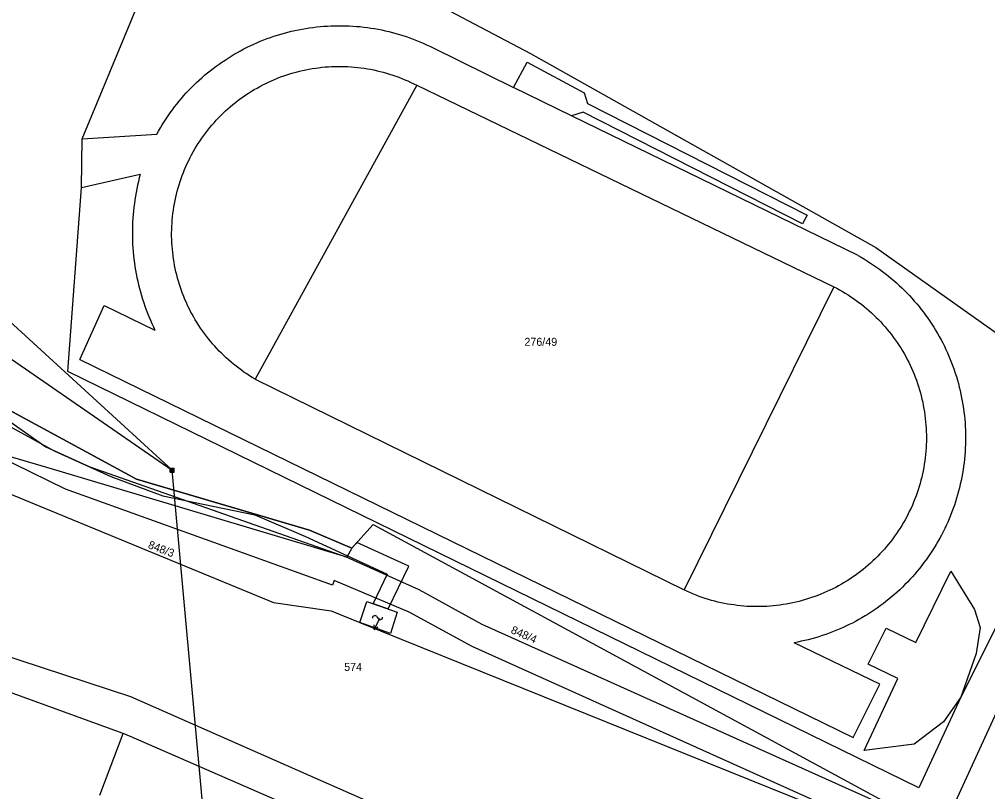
# Model space of a CAD drawing. Extents: x -745926 to -742978, y -968282 to -965689.
# Drawn here: x -745042.6 to -744921.6, y -967013.4 to -966916.9 of the extents above; entities that cross this region are included whole.
import ezdxf

# ---------------------------------------------------------------- set-up
doc = ezdxf.new("R2010")
doc.units = 0
for name, color, linetype in [('Hranice parcel', 7, 'Continuous'), ('Parcelní čísla', 7, 'Continuous'), ('Pop  PČ popisy', 7, 'Continuous'), ('Poz předměty', 7, 'Continuous'), ('Vnitřní kresba', 7, 'Continuous'), ('Věcná břemena k části', 7, 'Continuous'), ('Značky budov', 7, 'Continuous')]:
    doc.layers.add(name, color=color, linetype=linetype)

msp = doc.modelspace()

# ---------------------------------------------------------------- linework, layer by layer
at = {"layer": 'Hranice parcel'}
for p, q in [((-745036.82, -966975.61), (-745047.01, -966970.59)), ((-745033.81, -966972.82), (-745001.7, -966984.1)), ((-745001.06, -966982.98), (-744998.41, -966980.03)), ((-744998.41, -966980.03), (-744934.23, -967014.78)), ((-745001.06, -966982.98), (-745001.7, -966984.1)), ((-745001.7, -966984.1), (-744992.7, -966988.15)), ((-744919.57, -967025.15), (-744986.01, -966995.28)), ((-745029.61, -967006.14), (-745057.77, -966995.9)), ((-745032.56, -967013.86), (-745029.61, -967006.14))]:
    msp.add_line(p, q, dxfattribs=at)
for points in [[(-744995.98, -966914.33), (-744995.01, -966912.52), (-744978.74, -966921.14), (-744935.57, -966945.39), (-744906.97, -966965.7), (-744924.97, -967001.59), (-744930.23, -967012.94), (-745036.56, -966960.9), (-745034.85, -966937.91), (-745034.73, -966931.79), (-745022.32, -966901.86), (-744995.98, -966914.33)], [(-745136.09, -966923.85), (-745134.18, -966924.5), (-745107.69, -966946.26), (-745077.36, -966962.35), (-745010.83, -966989.75), (-745003.64, -966990.81), (-745000.04, -966992.26), (-744938.71, -967017.01), (-744928.65, -967021.36), (-744919.57, -967025.15)], [(-745077.92, -966950.32), (-745057.55, -966960.95), (-745054.17, -966961.6), (-745044.49, -966966.63), (-745039.27, -966970.3), (-745033.81, -966972.82)], [(-745047.86, -966963.56), (-745027.98, -966974.34), (-745006.33, -966980.73), (-745001.06, -966982.98)], [(-744926.76, -967017.13), (-744921.69, -967006.03), (-744902.83, -966965.15), (-744891.4, -966970.91)], [(-745001.7, -966984.1), (-745038.45, -966973.1), (-745047.01, -966970.59)], [(-744986.01, -966995.28), (-744993.9, -966990.95), (-745003.26, -966987.02), (-745003.47, -966987.58), (-745036.82, -966975.61)], [(-744992.7, -966988.15), (-744984.83, -966992.45), (-744905.6, -967028.07), (-744873.76, -967041.08), (-744843.47, -967056.4), (-744833.97, -967061.97), (-744811.2, -967078.96)], [(-745000.04, -966992.26), (-744999.17, -966989.64), (-744995.37, -966990.95), (-744996.21, -966993.62), (-745000.04, -966992.26)], [(-745003.5, -967017.5), (-745028.62, -967006.57), (-745029.61, -967006.14)]]:
    msp.add_lwpolyline(points, dxfattribs=at)
at = {"layer": 'Pop  PČ popisy'}
for p, q in [((-744997.59, -966991.78), (-744998.25, -966993.13)), ((-744998.25, -966993.13), (-744998.25, -966992.57)), ((-744998.25, -966993.13), (-744997.8, -966992.79))]:
    msp.add_line(p, q, dxfattribs=at)
at = {"layer": 'Poz předměty'}
for p, q in [((-745060.52, -966947.69), (-745023.5, -966973.23)), ((-745023.5, -966973.23), (-745046.39, -966952.29)), ((-745023.75, -966972.98), (-745023.25, -966972.98)), ((-745023.75, -966973.48), (-745023.75, -966972.98)), ((-745023.75, -966973.08), (-745023.25, -966973.08)), ((-745023.75, -966973.18), (-745023.25, -966973.18)), ((-745023.75, -966973.28), (-745023.25, -966973.28)), ((-745023.75, -966973.38), (-745023.25, -966973.38)), ((-745023.75, -966973.48), (-745023.25, -966973.48)), ((-745023.65, -966973.48), (-745023.65, -966972.98)), ((-745023.55, -966973.48), (-745023.55, -966972.98)), ((-745016.6, -967048.74), (-745023.5, -966973.23)), ((-745023.45, -966973.48), (-745023.45, -966972.98)), ((-745023.35, -966973.48), (-745023.35, -966972.98)), ((-745023.25, -966973.48), (-745023.25, -966972.98))]:
    msp.add_line(p, q, dxfattribs=at)
at = {"layer": 'Vnitřní kresba'}
for p, q in [((-744990.9, -966920.44), (-744980.87, -966925.39)), ((-744980.87, -966925.39), (-744979.13, -966922.22)), ((-744979.13, -966922.22), (-744972.02, -966926.07)), ((-744992.95, -966925.11), (-745013.15, -966961.83)), ((-744992.95, -966925.11), (-744940.83, -966950.3)), ((-744973.59, -966928.95), (-744980.87, -966925.39)), ((-744972.02, -966926.07), (-744971.61, -966927.38)), ((-744971.61, -966927.38), (-744944.16, -966941.37)), ((-744972.16, -966928.46), (-744973.59, -966928.95)), ((-744937.8, -966946.4), (-744973.59, -966928.95)), ((-744944.73, -966942.42), (-744972.16, -966928.46)), ((-745034.73, -966931.79), (-745025.43, -966931.24)), ((-745034.85, -966937.91), (-745027.49, -966936.23)), ((-744944.16, -966941.37), (-744944.73, -966942.42)), ((-744940.83, -966950.3), (-744959.55, -966988.19)), ((-745035.06, -966959.38), (-745032.01, -966952.65)), ((-745032.01, -966952.65), (-745025.65, -966955.73)), ((-745035.06, -966959.38), (-744938.43, -967006.64)), ((-745013.15, -966961.83), (-744959.55, -966988.19)), ((-744930.59, -966994.74), (-744926.21, -966985.86)), ((-744926.21, -966985.86), (-744923.25, -966990.62)), ((-744923.25, -966990.62), (-744922.56, -966992.87)), ((-745056.58, -966992.37), (-745028.7, -967001.52)), ((-744936.55, -966997.46), (-744934.3, -966992.97)), ((-744934.3, -966992.97), (-744930.59, -966994.74)), ((-744922.56, -966992.87), (-744923.06, -966996.15)), ((-744935.08, -966999.98), (-744945.79, -966994.79)), ((-744923.06, -966996.15), (-744924.97, -967001.59)), ((-744932.83, -966999.27), (-744936.55, -966997.46)), ((-744938.43, -967006.64), (-744935.08, -966999.98)), ((-744937.03, -967008.27), (-744932.83, -966999.27)), ((-745028.7, -967001.52), (-744986.61, -967020.05)), ((-744924.97, -967001.59), (-744927.11, -967004.66)), ((-744927.11, -967004.66), (-744930.79, -967007.48)), ((-744930.79, -967007.48), (-744937.03, -967008.27))]:
    msp.add_line(p, q, dxfattribs=at)
for points in [[(-745025.43, -966931.24), (-745025.21, -966930.84), (-745024.98, -966930.45), (-745024.75, -966930.06), (-745024.51, -966929.67), (-745024.26, -966929.29), (-745024, -966928.92), (-745023.74, -966928.54), (-745023.47, -966928.18), (-745023.2, -966927.81), (-745022.92, -966927.46), (-745022.63, -966927.1), (-745022.34, -966926.76), (-745022.04, -966926.41), (-745021.74, -966926.08), (-745021.43, -966925.74), (-745021.11, -966925.42), (-745020.79, -966925.09), (-745020.46, -966924.78), (-745020.13, -966924.47), (-745019.79, -966924.17), (-745019.45, -966923.87), (-745019.1, -966923.58), (-745018.74, -966923.29), (-745018.38, -966923.01), (-745018.02, -966922.74), (-745017.65, -966922.47), (-745017.28, -966922.21), (-745016.9, -966921.96), (-745016.52, -966921.71), (-745016.13, -966921.47), (-745015.74, -966921.24), (-745015.35, -966921.01), (-745014.95, -966920.79), (-745014.55, -966920.58), (-745014.15, -966920.37), (-745013.74, -966920.18), (-745013.32, -966919.98), (-745012.91, -966919.8), (-745012.49, -966919.62), (-745012.07, -966919.45), (-745011.64, -966919.29), (-745011.21, -966919.14), (-745010.78, -966918.99), (-745010.35, -966918.85), (-745009.92, -966918.72), (-745009.48, -966918.59), (-745009.04, -966918.48), (-745008.6, -966918.37), (-745008.16, -966918.27), (-745007.71, -966918.17), (-745007.26, -966918.09), (-745006.82, -966918.01), (-745006.37, -966917.94), (-745005.92, -966917.88), (-745005.46, -966917.82), (-745005.01, -966917.78), (-745004.56, -966917.74), (-745004.1, -966917.71), (-745003.65, -966917.69), (-745003.2, -966917.67), (-745002.74, -966917.67), (-745002.29, -966917.67), (-745001.83, -966917.68), (-745001.38, -966917.69), (-745000.92, -966917.72), (-745000.47, -966917.75), (-745000.02, -966917.79), (-744999.57, -966917.84), (-744999.11, -966917.9), (-744998.67, -966917.96), (-744998.22, -966918.04), (-744997.77, -966918.11), (-744997.32, -966918.2), (-744996.88, -966918.3), (-744996.44, -966918.4), (-744995.99, -966918.52), (-744995.56, -966918.63), (-744995.12, -966918.76), (-744994.69, -966918.9), (-744994.25, -966919.04), (-744993.82, -966919.19), (-744993.4, -966919.34), (-744992.97, -966919.51), (-744992.55, -966919.68), (-744992.13, -966919.86), (-744991.72, -966920.05), (-744991.31, -966920.24), (-744990.9, -966920.44)], [(-745015.61, -966927.27), (-745015.28, -966927.02), (-745014.96, -966926.78), (-745014.62, -966926.54), (-745014.29, -966926.31), (-745013.95, -966926.09), (-745013.6, -966925.87), (-745013.25, -966925.66), (-745012.9, -966925.46), (-745012.54, -966925.26), (-745012.18, -966925.07), (-745011.82, -966924.89), (-745011.45, -966924.71), (-745011.08, -966924.54), (-745010.7, -966924.38), (-745010.33, -966924.23), (-745009.95, -966924.08), (-745009.56, -966923.94), (-745009.18, -966923.81), (-745008.79, -966923.69), (-745008.4, -966923.57), (-745008.01, -966923.46), (-745007.61, -966923.36), (-745007.21, -966923.27), (-745006.81, -966923.18), (-745006.41, -966923.1), (-745006.01, -966923.03), (-745005.61, -966922.97), (-745005.2, -966922.92), (-745004.8, -966922.87), (-745004.39, -966922.83), (-745003.99, -966922.8), (-745003.58, -966922.78), (-745003.17, -966922.76), (-745002.77, -966922.75), (-745002.36, -966922.76), (-745001.95, -966922.76), (-745001.54, -966922.78), (-745001.14, -966922.81), (-745000.73, -966922.84), (-745000.32, -966922.88), (-744999.92, -966922.93), (-744999.52, -966922.98), (-744999.11, -966923.05), (-744998.71, -966923.12), (-744998.31, -966923.2), (-744997.91, -966923.29), (-744997.52, -966923.38), (-744997.12, -966923.48), (-744996.73, -966923.59), (-744996.34, -966923.71), (-744995.95, -966923.84), (-744995.57, -966923.97), (-744995.18, -966924.11), (-744994.8, -966924.26), (-744994.43, -966924.42), (-744994.05, -966924.58), (-744993.68, -966924.75), (-744993.31, -966924.93), (-744992.95, -966925.11)], [(-745013.15, -966961.83), (-745013.5, -966961.62), (-745013.85, -966961.41), (-745014.19, -966961.18), (-745014.53, -966960.96), (-745014.86, -966960.72), (-745015.19, -966960.48), (-745015.51, -966960.23), (-745015.83, -966959.98), (-745016.14, -966959.72), (-745016.45, -966959.45), (-745016.76, -966959.18), (-745017.06, -966958.9), (-745017.35, -966958.61), (-745017.63, -966958.33), (-745017.92, -966958.03), (-745018.19, -966957.73), (-745018.46, -966957.42), (-745018.72, -966957.11), (-745018.98, -966956.8), (-745019.23, -966956.48), (-745019.48, -966956.15), (-745019.72, -966955.82), (-745019.95, -966955.48), (-745020.18, -966955.15), (-745020.4, -966954.8), (-745020.61, -966954.45), (-745020.81, -966954.1), (-745021.01, -966953.74), (-745021.2, -966953.38), (-745021.39, -966953.02), (-745021.57, -966952.65), (-745021.73, -966952.28), (-745021.9, -966951.91), (-745022.05, -966951.53), (-745022.2, -966951.15), (-745022.34, -966950.77), (-745022.48, -966950.39), (-745022.6, -966950), (-745022.72, -966949.61), (-745022.83, -966949.21), (-745022.94, -966948.82), (-745023.03, -966948.42), (-745023.12, -966948.03), (-745023.2, -966947.63), (-745023.27, -966947.22), (-745023.33, -966946.82), (-745023.39, -966946.42), (-745023.44, -966946.01), (-745023.48, -966945.61), (-745023.51, -966945.2), (-745023.54, -966944.79), (-745023.56, -966944.39), (-745023.57, -966943.98), (-745023.57, -966943.57), (-745023.56, -966943.16), (-745023.54, -966942.76), (-745023.52, -966942.35), (-745023.49, -966941.94), (-745023.45, -966941.54), (-745023.41, -966941.13), (-745023.35, -966940.73), (-745023.29, -966940.32), (-745023.22, -966939.92), (-745023.14, -966939.52), (-745023.06, -966939.12), (-745022.96, -966938.73), (-745022.86, -966938.33), (-745022.76, -966937.94), (-745022.64, -966937.55), (-745022.52, -966937.16), (-745022.38, -966936.77), (-745022.24, -966936.39), (-745022.1, -966936.01), (-745021.95, -966935.63), (-745021.78, -966935.26), (-745021.62, -966934.88), (-745021.44, -966934.52), (-745021.26, -966934.15), (-745021.07, -966933.79), (-745020.87, -966933.43), (-745020.67, -966933.08), (-745020.46, -966932.73), (-745020.24, -966932.39), (-745020.02, -966932.05), (-745019.79, -966931.71), (-745019.55, -966931.38), (-745019.31, -966931.05), (-745019.06, -966930.73), (-745018.8, -966930.41), (-745018.54, -966930.1), (-745018.27, -966929.79), (-745018, -966929.49), (-745017.72, -966929.19), (-745017.43, -966928.9), (-745017.14, -966928.61), (-745016.84, -966928.33), (-745016.54, -966928.06), (-745016.24, -966927.79), (-745015.92, -966927.53), (-745015.61, -966927.27)], [(-745027.49, -966936.23), (-745027.61, -966936.68), (-745027.72, -966937.13), (-745027.83, -966937.59), (-745027.92, -966938.04), (-745028.01, -966938.5), (-745028.09, -966938.96), (-745028.17, -966939.42), (-745028.23, -966939.88), (-745028.29, -966940.34), (-745028.34, -966940.8), (-745028.39, -966941.27), (-745028.42, -966941.73), (-745028.45, -966942.2), (-745028.47, -966942.66), (-745028.48, -966943.13), (-745028.48, -966943.59), (-745028.48, -966944.06), (-745028.46, -966944.52), (-745028.45, -966944.99), (-745028.42, -966945.45), (-745028.38, -966945.92), (-745028.34, -966946.38), (-745028.29, -966946.84), (-745028.23, -966947.31), (-745028.16, -966947.77), (-745028.08, -966948.23), (-745028, -966948.68), (-745027.91, -966949.14), (-745027.81, -966949.6), (-745027.71, -966950.05), (-745027.59, -966950.5), (-745027.47, -966950.95), (-745027.34, -966951.4), (-745027.21, -966951.84), (-745027.06, -966952.29), (-745026.91, -966952.73), (-745026.75, -966953.17), (-745026.59, -966953.6), (-745026.42, -966954.03), (-745026.23, -966954.46), (-745026.05, -966954.89), (-745025.85, -966955.31), (-745025.65, -966955.73)], [(-744937.8, -966946.4), (-744937.41, -966946.62), (-744937.01, -966946.85), (-744936.63, -966947.09), (-744936.24, -966947.33), (-744935.86, -966947.58), (-744935.49, -966947.84), (-744935.12, -966948.1), (-744934.76, -966948.37), (-744934.4, -966948.65), (-744934.04, -966948.93), (-744933.69, -966949.22), (-744933.34, -966949.51), (-744933.01, -966949.81), (-744932.67, -966950.12), (-744932.34, -966950.43), (-744932.02, -966950.75), (-744931.7, -966951.07), (-744931.39, -966951.4), (-744931.08, -966951.74), (-744930.78, -966952.08), (-744930.48, -966952.42), (-744930.19, -966952.77), (-744929.91, -966953.12), (-744929.63, -966953.48), (-744929.36, -966953.85), (-744929.1, -966954.22), (-744928.84, -966954.59), (-744928.59, -966954.97), (-744928.35, -966955.35), (-744928.11, -966955.74), (-744927.88, -966956.13), (-744927.65, -966956.52), (-744927.44, -966956.92), (-744927.23, -966957.32), (-744927.02, -966957.73), (-744926.83, -966958.14), (-744926.64, -966958.55), (-744926.46, -966958.97), (-744926.28, -966959.39), (-744926.12, -966959.81), (-744925.96, -966960.23), (-744925.81, -966960.66), (-744925.66, -966961.09), (-744925.52, -966961.52), (-744925.39, -966961.96), (-744925.27, -966962.4), (-744925.16, -966962.83), (-744925.05, -966963.28), (-744924.95, -966963.72), (-744924.86, -966964.16), (-744924.78, -966964.61), (-744924.7, -966965.06), (-744924.63, -966965.51), (-744924.57, -966965.96), (-744924.52, -966966.41), (-744924.48, -966966.86), (-744924.44, -966967.31), (-744924.41, -966967.76), (-744924.39, -966968.21), (-744924.38, -966968.67), (-744924.37, -966969.12), (-744924.38, -966969.58), (-744924.39, -966970.03), (-744924.41, -966970.48), (-744924.43, -966970.94), (-744924.47, -966971.39), (-744924.51, -966971.84), (-744924.56, -966972.29), (-744924.62, -966972.74), (-744924.69, -966973.19), (-744924.76, -966973.64), (-744924.84, -966974.08), (-744924.93, -966974.53), (-744925.03, -966974.97), (-744925.13, -966975.41), (-744925.24, -966975.85), (-744925.36, -966976.29), (-744925.49, -966976.73), (-744925.63, -966977.16), (-744925.77, -966977.59), (-744925.92, -966978.02), (-744926.08, -966978.44), (-744926.24, -966978.87), (-744926.42, -966979.29), (-744926.6, -966979.7), (-744926.78, -966980.12), (-744926.98, -966980.53), (-744927.18, -966980.93), (-744927.39, -966981.33), (-744927.6, -966981.73), (-744927.83, -966982.13), (-744928.06, -966982.52), (-744928.29, -966982.91), (-744928.54, -966983.29), (-744928.78, -966983.67), (-744929.04, -966984.05), (-744929.3, -966984.42), (-744929.57, -966984.78), (-744929.85, -966985.14), (-744930.13, -966985.5)], [(-744940.83, -966950.3), (-744940.47, -966950.49), (-744940.11, -966950.69), (-744939.75, -966950.89), (-744939.4, -966951.1), (-744939.05, -966951.31), (-744938.71, -966951.54), (-744938.37, -966951.77), (-744938.04, -966952), (-744937.71, -966952.25), (-744937.38, -966952.49), (-744937.06, -966952.75), (-744936.75, -966953.01), (-744936.44, -966953.28), (-744936.13, -966953.55), (-744935.83, -966953.83), (-744935.54, -966954.12), (-744935.25, -966954.41), (-744934.97, -966954.7), (-744934.69, -966955.01), (-744934.42, -966955.31), (-744934.15, -966955.62), (-744933.9, -966955.94), (-744933.64, -966956.27), (-744933.4, -966956.59), (-744933.16, -966956.92), (-744932.92, -966957.26), (-744932.7, -966957.6), (-744932.47, -966957.95), (-744932.26, -966958.3), (-744932.06, -966958.65), (-744931.85, -966959.01), (-744931.66, -966959.37), (-744931.48, -966959.73), (-744931.3, -966960.1), (-744931.13, -966960.47), (-744930.96, -966960.85), (-744930.8, -966961.22), (-744930.66, -966961.61), (-744930.51, -966961.99), (-744930.38, -966962.38), (-744930.25, -966962.77), (-744930.13, -966963.16), (-744930.02, -966963.55), (-744929.91, -966963.95), (-744929.82, -966964.34), (-744929.73, -966964.74), (-744929.65, -966965.15), (-744929.57, -966965.55), (-744929.51, -966965.95), (-744929.45, -966966.36), (-744929.4, -966966.77), (-744929.36, -966967.17), (-744929.32, -966967.58), (-744929.3, -966967.99), (-744929.28, -966968.4), (-744929.27, -966968.81), (-744929.27, -966969.22), (-744929.27, -966969.63), (-744929.28, -966970.04), (-744929.31, -966970.45), (-744929.33, -966970.85), (-744929.37, -966971.26), (-744929.42, -966971.67), (-744929.47, -966972.07), (-744929.53, -966972.48), (-744929.6, -966972.88), (-744929.68, -966973.29), (-744929.76, -966973.69), (-744929.85, -966974.08), (-744929.95, -966974.48), (-744930.06, -966974.88), (-744930.17, -966975.27), (-744930.3, -966975.66), (-744930.43, -966976.05), (-744930.56, -966976.44), (-744930.71, -966976.82), (-744930.86, -966977.2), (-744931.02, -966977.58), (-744931.19, -966977.95), (-744931.36, -966978.32), (-744931.54, -966978.69), (-744931.73, -966979.05), (-744931.93, -966979.41), (-744932.13, -966979.77), (-744932.34, -966980.12), (-744932.56, -966980.46), (-744932.78, -966980.81), (-744933.01, -966981.15), (-744933.24, -966981.48), (-744933.48, -966981.81), (-744933.73, -966982.14), (-744933.99, -966982.46), (-744934.25, -966982.77), (-744934.52, -966983.08), (-744934.79, -966983.39), (-744935.07, -966983.69), (-744935.35, -966983.98), (-744935.64, -966984.27), (-744935.94, -966984.56), (-744936.24, -966984.83)], [(-744936.24, -966984.83), (-744936.55, -966985.1), (-744936.86, -966985.37), (-744937.18, -966985.63), (-744937.5, -966985.88), (-744937.83, -966986.13), (-744938.16, -966986.37), (-744938.49, -966986.6), (-744938.83, -966986.83), (-744939.18, -966987.05), (-744939.53, -966987.27), (-744939.88, -966987.47), (-744940.24, -966987.67), (-744940.6, -966987.87), (-744940.96, -966988.05), (-744941.33, -966988.23), (-744941.7, -966988.4), (-744942.08, -966988.57), (-744942.46, -966988.73), (-744942.84, -966988.88), (-744943.22, -966989.02), (-744943.61, -966989.15), (-744944, -966989.28), (-744944.39, -966989.4), (-744944.78, -966989.52), (-744945.18, -966989.62), (-744945.58, -966989.72), (-744945.97, -966989.81), (-744946.38, -966989.89), (-744946.78, -966989.96), (-744947.18, -966990.03), (-744947.59, -966990.09), (-744947.99, -966990.14), (-744948.4, -966990.18), (-744948.81, -966990.21), (-744949.22, -966990.24), (-744949.63, -966990.26), (-744950.04, -966990.27), (-744950.45, -966990.28), (-744950.85, -966990.27), (-744951.26, -966990.26), (-744951.67, -966990.24), (-744952.08, -966990.21), (-744952.49, -966990.17), (-744952.9, -966990.13), (-744953.3, -966990.07), (-744953.71, -966990.01), (-744954.11, -966989.95), (-744954.51, -966989.87), (-744954.92, -966989.79), (-744955.31, -966989.7), (-744955.71, -966989.6), (-744956.11, -966989.49), (-744956.5, -966989.38), (-744956.89, -966989.25), (-744957.28, -966989.12), (-744957.67, -966988.99), (-744958.05, -966988.84), (-744958.43, -966988.69), (-744958.81, -966988.53), (-744959.18, -966988.36), (-744959.55, -966988.19)], [(-744930.13, -966985.5), (-744930.42, -966985.85), (-744930.71, -966986.2), (-744931.01, -966986.54), (-744931.32, -966986.87), (-744931.63, -966987.2), (-744931.94, -966987.53), (-744932.27, -966987.84), (-744932.59, -966988.16), (-744932.93, -966988.46), (-744933.27, -966988.77), (-744933.61, -966989.06), (-744933.96, -966989.35), (-744934.32, -966989.64), (-744934.67, -966989.91), (-744935.04, -966990.18), (-744935.41, -966990.45), (-744935.78, -966990.71), (-744936.16, -966990.96), (-744936.54, -966991.2), (-744936.93, -966991.44), (-744937.32, -966991.67), (-744937.71, -966991.9), (-744938.11, -966992.12), (-744938.51, -966992.33), (-744938.92, -966992.53), (-744939.32, -966992.73), (-744939.74, -966992.92), (-744940.15, -966993.1), (-744940.57, -966993.27), (-744940.99, -966993.44), (-744941.42, -966993.6), (-744941.84, -966993.76), (-744942.27, -966993.9), (-744942.71, -966994.04), (-744943.14, -966994.17), (-744943.58, -966994.29), (-744944.02, -966994.41), (-744944.46, -966994.51), (-744944.9, -966994.61), (-744945.34, -966994.71), (-744945.79, -966994.79)]]:
    msp.add_lwpolyline(points, dxfattribs=at)
at = {"layer": 'Věcná břemena k části'}
msp.add_lwpolyline([(-745044.45, -966967.37), (-745038.23, -966970.82), (-745031.17, -966974.02), (-745024.68, -966976.41), (-745013.19, -966978.79), (-745006.84, -966981.51), (-745001.6, -966983.92), (-744996.62, -966986.2), (-744998.4, -966989.9), (-744996.5, -966990.56), (-744993.94, -966985.23), (-745000.41, -966982.26), (-745001.06, -966982.98), (-745006.33, -966980.73), (-745027.98, -966974.34), (-745047.86, -966963.56)], dxfattribs=at)
at = {"layer": 'Značky budov'}
msp.add_line((-744997.93, -966991.56), (-744997.78, -966991.76), dxfattribs=at)
for centre, start, end in [((-744998.18, -966991.7), 29.2914, 181.2189), ((-744997.52, -966991.62), 209.2914, 1.2189)]:
    msp.add_arc(centre, 0.294, start, end, dxfattribs=at)

# ---------------------------------------------------------------- texts
at = {"layer": 'Parcelní čísla'}
for s, p in [('276/49', (-744979.49, -966957.68)), ('574', (-745002.01, -966998.31))]:
    msp.add_text(s, height=1, dxfattribs=at).set_placement(p)
for s, rotation, p in [('848/3', 339, (-745026.6, -966982.93)), ('848/4', 336, (-744981.27, -966993.54))]:
    msp.add_text(s, height=1, rotation=rotation, dxfattribs=at).set_placement(p)

doc.saveas('drawing.dxf')
